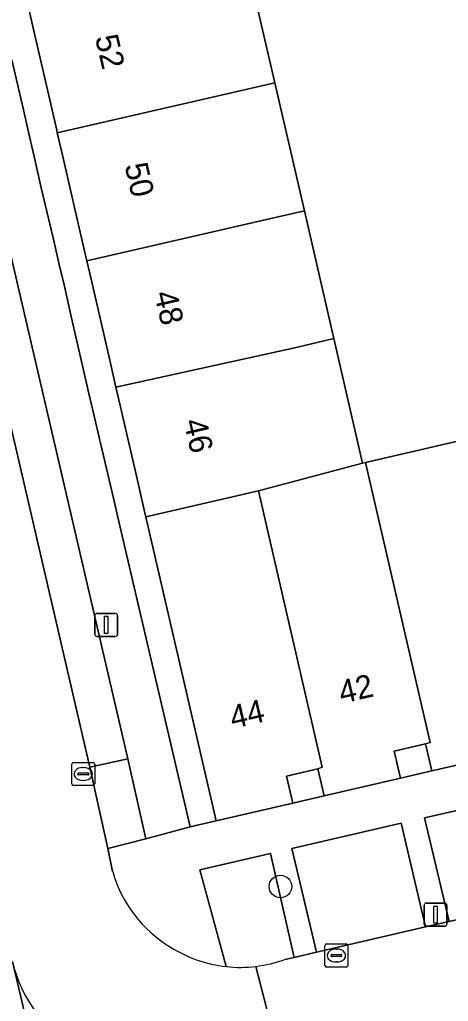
# Model space of a CAD drawing. Extents: x 156412 to 157779, y 382335 to 383768.
# Drawn here: x 156966.74 to 156985.32, y 383143.63 to 383186.23 of the extents above; entities that cross this region are included whole.
import ezdxf

# ---------------------------------------------------------------- set-up
doc = ezdxf.new("R2010")
doc.units = 0
for name, color, linetype in [('IMGEO_Berm_groen', 7, 'Continuous'), ('IMGEO_Boom', 7, 'Continuous'), ('IMGEO_Erf', 7, 'Continuous'), ('IMGEO_Groenvoorziening', 7, 'Continuous'), ('IMGEO_Kolk', 7, 'Continuous'), ('IMGEO_Lichtmast', 7, 'Continuous'), ('IMGEO_Pand', 7, 'Continuous'), ('IMGEO_Pand_nummerreeks', 7, 'Continuous'), ('IMGEO_Parkeervlak_open', 7, 'Continuous'), ('IMGEO_Rijbaan_lokaal_gesloten', 7, 'Continuous'), ('IMGEO_Voetpad_open', 7, 'Continuous')]:
    doc.layers.add(name, color=color, linetype=linetype)

msp = doc.modelspace()

# ---------------------------------------------------------------- linework, layer by layer
at = {"layer": 'IMGEO_Berm_groen'}
msp.add_lwpolyline([(156966.653, 383132.564), (156969.31, 383133.124), (156966.425, 383145.355)], dxfattribs=at)
at = {"layer": 'IMGEO_Boom'}
msp.add_circle((156978.042, 383148.616), 0.489, dxfattribs=at)
at = {"layer": 'IMGEO_Erf'}
for points in [[(156976.517, 383189.034), (156977.799, 383183.481), (156979.081, 383177.927), (156980.361, 383172.384), (156981.608, 383166.982), (156981.734, 383167.016), (156986.411, 383168.094)], [(156966.398, 383184.487), (156966.899, 383182.308), (156967.165, 383181.153), (156967.365, 383180.282), (156967.677, 383178.921), (156968.185, 383176.754), (156968.455, 383175.601), (156968.662, 383174.718), (156968.968, 383173.348), (156969.466, 383171.203), (156969.744, 383170.008), (156969.944, 383169.15), (156970.245, 383167.854), (156970.743, 383165.711), (156971.078, 383164.269), (156974.132, 383151.204), (156975.258, 383151.466), (156972.241, 383164.517), (156972.211, 383164.648), (156972.185, 383164.761), (156971.904, 383165.981), (156971.111, 383169.421), (156970.913, 383170.28), (156970.642, 383171.455), (156969.833, 383174.967), (156969.652, 383175.754), (156969.625, 383175.87), (156969.364, 383177.005), (156968.55, 383180.535), (156968.372, 383181.308), (156968.345, 383181.424), (156968.084, 383182.56), (156967.264, 383186.119), (156967.073, 383186.949)]]:
    msp.add_lwpolyline(points, dxfattribs=at)
for points in [[(156983.242, 383153.312), (156984.604, 383153.631), (156984.334, 383154.801), (156982.972, 383154.481)], [(156978.581, 383152.233), (156979.937, 383152.546), (156979.667, 383153.716), (156978.311, 383153.402)]]:
    msp.add_lwpolyline(points, close=True, dxfattribs=at)
at = {"layer": 'IMGEO_Groenvoorziening'}
msp.add_lwpolyline([(156966.425, 383145.355), (156969.31, 383133.124), (156975.823, 383134.496), (156975.12, 383137.633), (156974.653, 383139.714)], dxfattribs=at)
msp.add_arc((156972.591, 383146.861), 6.347, 193.7251, 238.1224, dxfattribs=at)
at = {"layer": 'IMGEO_Kolk'}
for p, q in [((156968.996, 383153.072), (156968.996, 383153.924)), ((156969.071, 383153.998), (156969.923, 383153.998)), ((156969.997, 383153.924), (156969.997, 383153.072)), ((156969.255, 383153.492), (156969.255, 383153.504)), ((156969.693, 383153.455), (156969.295, 383153.455)), ((156969.298, 383153.541), (156969.696, 383153.541)), ((156969.484, 383153.778), (156969.509, 383153.778)), ((156969.739, 383153.504), (156969.739, 383153.492)), ((156969.507, 383153.218), (156969.482, 383153.218)), ((156969.923, 383152.998), (156969.071, 383152.998)), ((156979.969, 383145.193), (156979.969, 383146.045)), ((156980.044, 383146.119), (156980.896, 383146.119)), ((156980.457, 383145.899), (156980.482, 383145.899)), ((156980.97, 383146.045), (156980.97, 383145.193)), ((156980.228, 383145.613), (156980.228, 383145.625)), ((156980.666, 383145.576), (156980.268, 383145.576)), ((156980.271, 383145.662), (156980.669, 383145.662)), ((156980.712, 383145.625), (156980.712, 383145.613)), ((156980.896, 383145.119), (156980.044, 383145.119)), ((156980.48, 383145.339), (156980.455, 383145.339))]:
    msp.add_line(p, q, dxfattribs=at)
for points in [[(156968.996, 383153.072), (156968.996, 383153.924)], [(156969.071, 383153.998), (156969.923, 383153.998)], [(156969.997, 383153.924), (156969.997, 383153.072)], [(156969.923, 383152.998), (156969.071, 383152.998)], [(156979.969, 383145.193), (156979.969, 383146.045)], [(156980.044, 383146.119), (156980.896, 383146.119)], [(156980.97, 383146.045), (156980.97, 383145.193)], [(156980.896, 383145.119), (156980.044, 383145.119)]]:
    msp.add_lwpolyline(points, dxfattribs=at)
for centre, radius, start, end in [((156969.073, 383153.922), 0.0765, 91.552, 178.448), ((156969.073, 383153.922), 0.0765, 91.552, 178.448), ((156969.921, 383153.922), 0.0765, 1.552, 88.448), ((156969.921, 383153.922), 0.0765, 1.552, 88.448), ((156969.295, 383153.501), 0.0403, 85.8775, 175.7526), ((156969.292, 383153.491), 0.0366, 178.938, 274.7102), ((156969.696, 383153.498), 0.043, 264.8664, 352.4533), ((156969.7, 383153.503), 0.0386, 1.7309, 96.639), ((156969.073, 383153.074), 0.0765, 181.552, 268.448), ((156969.073, 383153.074), 0.0765, 181.552, 268.448), ((156969.921, 383153.074), 0.0765, 271.552, 358.448), ((156969.921, 383153.074), 0.0765, 271.552, 358.448), ((156980.046, 383146.043), 0.0765, 91.552, 178.448), ((156980.046, 383146.043), 0.0765, 91.552, 178.448), ((156980.894, 383146.043), 0.0765, 1.552, 88.448), ((156980.894, 383146.043), 0.0765, 1.552, 88.448), ((156980.268, 383145.622), 0.0403, 85.8775, 175.7526), ((156980.265, 383145.612), 0.0366, 178.938, 274.7102), ((156980.669, 383145.619), 0.043, 264.8664, 352.4533), ((156980.673, 383145.624), 0.0386, 1.7309, 96.639), ((156980.046, 383145.195), 0.0765, 181.552, 268.448), ((156980.046, 383145.195), 0.0765, 181.552, 268.448), ((156980.894, 383145.195), 0.0765, 271.552, 358.448), ((156980.894, 383145.195), 0.0765, 271.552, 358.448)]:
    msp.add_arc(centre, radius, start, end, dxfattribs=at)
for centre, major_axis, ratio, start_param, end_param in [((156969.483, 383153.498), (-0.387, 0.002), 0.722429, 4.712389, 7.853982), ((156969.508, 383153.498), (-0.39, 0.002), 0.717154, 1.570796, 4.712389), ((156980.456, 383145.619), (-0.387, 0.002), 0.722429, 4.712389, 7.853982), ((156980.481, 383145.619), (-0.39, 0.002), 0.717154, 1.570796, 4.712389)]:
    msp.add_ellipse(centre, major_axis=major_axis, ratio=ratio, start_param=start_param, end_param=end_param, dxfattribs=at)
at = {"layer": 'IMGEO_Lichtmast'}
for p, q in [((156969.994, 383159.561), (156969.994, 383160.361)), ((156969.994, 383160.361), (156969.994, 383159.561)), ((156970.094, 383160.461), (156970.884, 383160.461)), ((156970.884, 383160.461), (156970.094, 383160.461)), ((156970.984, 383160.361), (156970.984, 383159.561)), ((156970.984, 383159.561), (156970.984, 383160.361)), ((156970.884, 383159.461), (156970.094, 383159.461)), ((156970.094, 383159.461), (156970.884, 383159.461)), ((156984.272, 383146.992), (156984.272, 383147.792)), ((156984.272, 383147.792), (156984.272, 383146.992)), ((156984.372, 383147.892), (156985.162, 383147.892)), ((156985.162, 383147.892), (156984.372, 383147.892)), ((156985.262, 383147.792), (156985.262, 383146.992)), ((156985.262, 383146.992), (156985.262, 383147.792)), ((156985.162, 383146.892), (156984.372, 383146.892)), ((156984.372, 383146.892), (156985.162, 383146.892))]:
    msp.add_line(p, q, dxfattribs=at)
for points in [[(156970.414, 383160.336), (156970.564, 383160.336), (156970.564, 383159.586), (156970.414, 383159.586), (156970.414, 383160.336)], [(156984.692, 383147.767), (156984.842, 383147.767), (156984.842, 383147.017), (156984.692, 383147.017), (156984.692, 383147.767)]]:
    msp.add_lwpolyline(points, dxfattribs=at)
for centre, start, end in [((156970.094, 383160.361), 90, 180), ((156970.094, 383160.361), 90, 180), ((156970.884, 383160.361), 0, 90), ((156970.884, 383160.361), 360, 90), ((156970.094, 383159.561), 180, 270), ((156970.094, 383159.561), 180, 270), ((156970.884, 383159.561), 270, 0), ((156970.884, 383159.561), 270, 0), ((156984.372, 383147.792), 90, 180), ((156984.372, 383147.792), 90, 180), ((156985.162, 383147.792), 0, 90), ((156985.162, 383147.792), 360, 90), ((156984.372, 383146.992), 180, 270), ((156984.372, 383146.992), 180, 270), ((156985.162, 383146.992), 270, 0), ((156985.162, 383146.992), 270, 0)]:
    msp.add_arc(centre, 0.1, start, end, dxfattribs=at)
at = {"layer": 'IMGEO_Pand'}
for points in [[(156973.226, 383188.307), (156967.073, 383186.949), (156967.264, 383186.119), (156968.084, 383182.56), (156968.345, 383181.424), (156968.372, 383181.308), (156976.166, 383183.105), (156977.799, 383183.481), (156976.517, 383189.034)], [(156968.372, 383181.308), (156968.55, 383180.535), (156969.364, 383177.005), (156969.625, 383175.87), (156969.652, 383175.754), (156977.446, 383177.551), (156979.081, 383177.927), (156977.799, 383183.481), (156976.166, 383183.105)], [(156970.913, 383170.28), (156978.726, 383171.997), (156980.361, 383172.384), (156979.081, 383177.927), (156977.446, 383177.551), (156969.652, 383175.754), (156969.833, 383174.967), (156970.642, 383171.455)], [(156980.361, 383172.384), (156978.726, 383171.997), (156970.913, 383170.28), (156971.111, 383169.421), (156971.904, 383165.981), (156972.185, 383164.761), (156972.211, 383164.648), (156977.096, 383165.774), (156981.608, 383166.982)], [(156984.334, 383154.801), (156984.604, 383153.631), (156987.908, 383154.391), (156987.638, 383155.56), (156989.014, 383155.877), (156989.207, 383155.938), (156986.411, 383168.094), (156981.734, 383167.016), (156984.531, 383154.862)], [(156981.734, 383167.016), (156981.608, 383166.982), (156977.096, 383165.774), (156979.854, 383153.786), (156979.667, 383153.716), (156979.937, 383152.546), (156983.242, 383153.312), (156982.972, 383154.481), (156984.334, 383154.801), (156984.531, 383154.862)], [(156979.667, 383153.716), (156979.854, 383153.786), (156977.096, 383165.774), (156972.211, 383164.648), (156972.241, 383164.517), (156975.258, 383151.466), (156978.581, 383152.233), (156978.311, 383153.402)]]:
    msp.add_lwpolyline(points, close=True, dxfattribs=at)
at = {"layer": 'IMGEO_Parkeervlak_open'}
for points in [[(156960.133, 383202.773), (156958.571, 383202.418), (156958.759, 383201.358), (156969.775, 383153.79), (156971.422, 383154.149)], [(156971.422, 383154.149), (156969.775, 383153.79), (156970.56, 383150.267), (156972.209, 383150.683)], [(156986.527, 383152.105), (156984.292, 383151.589), (156985.354, 383147.093), (156987.571, 383147.606)], [(156983.284, 383151.357), (156978.537, 383150.262), (156979.61, 383145.764), (156984.338, 383146.858)]]:
    msp.add_lwpolyline(points, close=True, dxfattribs=at)
for points in [[(156977.616, 383150.05), (156974.554, 383149.344), (156975.691, 383145.138)], [(156978.229, 383145.444), (156978.64, 383145.539), (156977.616, 383150.05)]]:
    msp.add_lwpolyline(points, dxfattribs=at)
for centre, radius, start, end in [((156976.291, 383150.787), 5.683, 276.9448, 289.9393), ((156976.304, 383150.795), 5.691, 263.8185, 276.8047)]:
    msp.add_arc(centre, radius, start, end, dxfattribs=at)
at = {"layer": 'IMGEO_Rijbaan_lokaal_gesloten'}
for points in [[(156970.771, 383149.259), (156970.56, 383150.267), (156969.775, 383153.79), (156958.759, 383201.358)], [(156976.978, 383145.145), (156978.188, 383140.425), (156980.132, 383140.879), (157098.962, 383168.364)], [(157030.587, 383157.563), (157025.694, 383156.43), (157024.751, 383156.212), (157022.286, 383155.642), (157021.295, 383155.412), (157017.985, 383154.646), (157016.642, 383154.335), (157008.821, 383152.525), (157007.664, 383152.257), (157005.574, 383151.773), (157004.561, 383151.539), (157000, 383150.483), (156999.584, 383150.387), (156997.774, 383149.968), (156988.77, 383147.884), (156987.571, 383147.606), (156985.354, 383147.093), (156984.338, 383146.858), (156979.61, 383145.764), (156978.64, 383145.539), (156978.229, 383145.444)], [(156974.653, 383139.714), (156976.585, 383140.05), (156978.188, 383140.425), (156976.978, 383145.145)]]:
    msp.add_lwpolyline(points, dxfattribs=at)
for centre, radius, start, end in [((156976.199, 383150.818), 5.647, 196.0296, 238.8551), ((156976.305, 383150.749), 5.644, 237.5643, 263.7519), ((156976.291, 383150.787), 5.683, 276.9448, 289.9393), ((156972.591, 383146.861), 6.347, 193.7251, 238.1224), ((156976.304, 383150.795), 5.691, 263.8185, 276.8047)]:
    msp.add_arc(centre, radius, start, end, dxfattribs=at)
at = {"layer": 'IMGEO_Voetpad_open'}
for points in [[(156960.133, 383202.773), (156971.422, 383154.149), (156972.209, 383150.683), (156974.132, 383151.204), (156971.078, 383164.269), (156970.743, 383165.711), (156970.245, 383167.854), (156969.944, 383169.15), (156969.744, 383170.008), (156969.466, 383171.203), (156968.968, 383173.348), (156968.662, 383174.718), (156968.455, 383175.601), (156968.185, 383176.754), (156967.677, 383178.921), (156967.365, 383180.282), (156967.165, 383181.153), (156966.899, 383182.308), (156966.398, 383184.487)], [(157011.788, 383159.917), (157008.003, 383159.051), (157004.868, 383158.312), (157002.641, 383157.812), (157000, 383157.19), (156999.505, 383157.073), (156997.296, 383156.562), (156994.144, 383155.823), (156992.596, 383155.474), (156989.284, 383154.708), (156987.908, 383154.391), (156984.604, 383153.631), (156983.242, 383153.312), (156979.937, 383152.546), (156978.581, 383152.233), (156975.258, 383151.466), (156974.132, 383151.204), (156972.209, 383150.683), (156970.56, 383150.267), (156970.771, 383149.259)], [(156975.691, 383145.138), (156974.554, 383149.344), (156977.616, 383150.05), (156978.64, 383145.539), (156979.61, 383145.764), (156978.537, 383150.262), (156983.284, 383151.357), (156984.338, 383146.858), (156985.354, 383147.093), (156984.292, 383151.589), (156986.527, 383152.105), (156987.571, 383147.606), (156988.77, 383147.884), (156987.727, 383152.381), (156996.751, 383154.462), (156997.774, 383149.968), (156999.584, 383150.387), (156998.56, 383154.879), (157000, 383155.211), (157003.488, 383156.015)]]:
    msp.add_lwpolyline(points, dxfattribs=at)
for centre, radius, start, end in [((156976.199, 383150.818), 5.647, 196.0296, 238.8551), ((156976.305, 383150.749), 5.644, 237.5643, 263.7519)]:
    msp.add_arc(centre, radius, start, end, dxfattribs=at)

# ---------------------------------------------------------------- texts
at = {"layer": 'IMGEO_Pand_nummerreeks'}
for s, rotation, p in [('52', 282.9773, (156970.001, 383185.459)), ('50', 282.9748, (156971.283, 383179.899)), ('48', 282.9748, (156972.562, 383174.346)), ('46', 282.9773, (156973.841, 383168.795)), ('42', 13.0291, (156980.698, 383156.541)), ('44', 13.028, (156975.977, 383155.449))]:
    msp.add_text(s, height=1, rotation=rotation, dxfattribs=at).set_placement(p)

doc.saveas('drawing.dxf')
